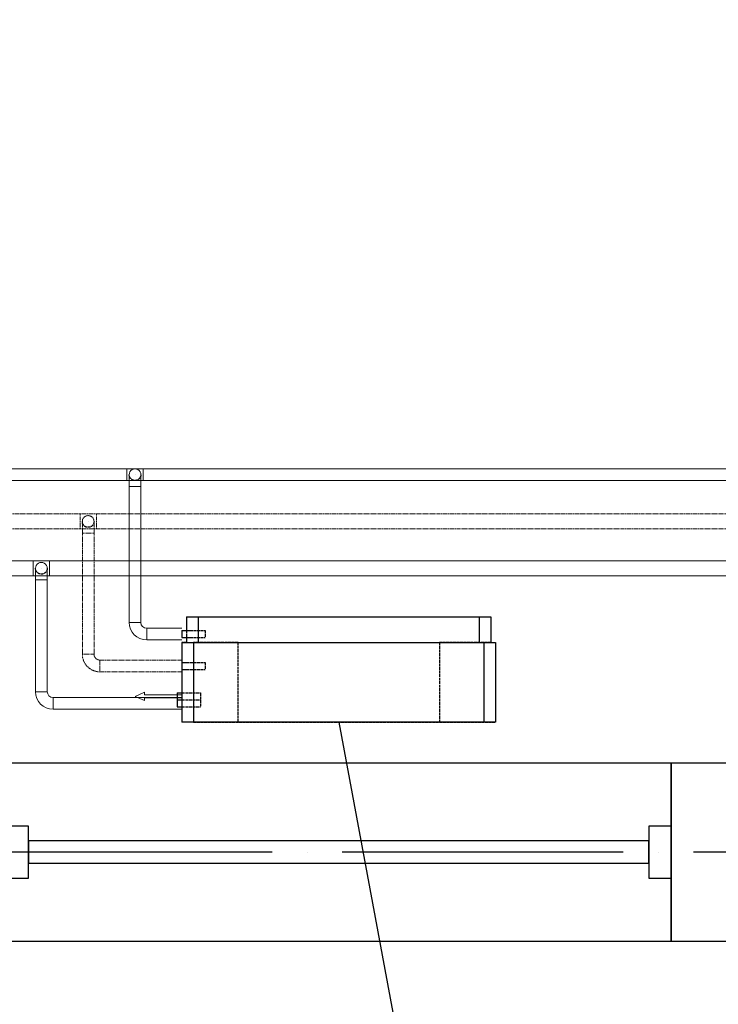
# Model space of a CAD drawing. Header units: millimetres. Extents: x 9824119 to 13672909, y -72394 to 462135.
# Tile 311 of 656: x 10174845 to 10176337, y 7200 to 9303. Entities that reach past the tile are written whole.
import ezdxf
from ezdxf import colors
from ezdxf.entities.mleader import LeaderData, LeaderLine
from ezdxf.math import Vec2, Vec3

# ---------------------------------------------------------------- set-up
doc = ezdxf.new("R2010")
doc.units = ezdxf.units.MM
for name, pattern in [('ACAD_ISO04W100', [30, 24, -3, 0, -3]), ('Hidden', [3, 2, -1]), ('UnderFloor', [7.5, 6, -1.5])]:
    doc.linetypes.add(name, pattern=pattern)
for name, color, linetype in [('MAGI_GENERAL', 7, 'Continuous'), ('PIPE-H1', 7, 'Continuous'), ('PIPE-H1-COMPONENT-', 7, 'Continuous')]:
    doc.layers.add(name, color=color, linetype=linetype)
doc.layers.add('Оси', color=1, linetype='ACAD_ISO04W100', lineweight=0)
doc.styles.add('ISOCPEUR', font='isocpeui.ttf')
doc.styles.add('СПДС', font='isocpeur.ttf')

# ---------------------------------------------------------------- blocks, each defined once
blk = doc.blocks.new('A$C04BF76B1')
at = {"color": 5}
for points in [[(-1352.5, 569.8), (67.5, 569.8), (67.5, 189.8), (-1352.5, 189.8)], [(-1305, 435.3), (-1305, 324.3), (-1352.5, 324.3), (-1352.5, 435.3)], [(67.5, 435.3), (67.5, 324.3), (20, 324.3), (20, 435.3)], [(20, 403.5), (20, 356), (-1305, 356), (-1305, 403.5)]]:
    blk.add_lwpolyline(points, close=True, dxfattribs=at)
blk = doc.blocks.new('вамвамамавмвмммм')
at = {"color": 253, "lineweight": 25}
blk.add_lwpolyline([(1593654.5, 1371144.6), (1592264.5, 1371144.6), (1592264.5, 1370764.6), (1593654.5, 1370764.6)], close=True, dxfattribs=at)
at = {"layer": 'Оси', "color": 18, "lineweight": 25, "ltscale": 25, "true_color": 0x000000}
blk.add_line((1608664.5, 1370954.6), (1571167, 1370954.6), dxfattribs=at)
at = {"color": 253, "lineweight": 25, "xscale": -1}
blk.add_blockref('A$C04BF76B1', (1590912, 1370574.9), dxfattribs=at)
blk = doc.blocks.new('_None')
blk = doc.blocks.new('*U3640')
at = {"layer": 'PIPE-H1', "color": 82, "linetype": 'Continuous', "lineweight": 20}
for p, q in [((10175073.3, 8343.8, 12.5), (10175108.3, 8343.8, 12.5)), ((10175073.3, 8318.8, 12.5), (10175108.3, 8318.8, 12.5))]:
    blk.add_line(p, q, dxfattribs=at)
at = {"layer": 'PIPE-H1', "color": 82, "linetype": 'Continuous', "lineweight": 20, "extrusion": (1, 0, 0)}
for centre in [(10175073.3, 8331.3, 12.5), (10175108.3, 8331.3, 12.5)]:
    blk.add_ellipse(centre, major_axis=(0, 12.5), ratio=1, start_param=0, end_param=3.141593, dxfattribs=at)
blk = doc.blocks.new('*U3641')
at = {"layer": 'PIPE-H1', "color": 82, "linetype": 'Continuous', "lineweight": 20}
for p, q in [((10175073.3, 8343.8, 12.5), (10168328.3, 8343.8, 12.5)), ((10175073.3, 8318.8, 12.5), (10168328.3, 8318.8, 12.5))]:
    blk.add_line(p, q, dxfattribs=at)
blk = doc.blocks.new('*U3642')
at = {"layer": 'PIPE-H1', "color": 7, "linetype": 'Continuous', "lineweight": -3}
for p, q in [((10175090.8, 8331.3, 285), (10175090.8, 8331.3, 284)), ((10175090.8, 8331.3, 35), (10175090.8, 8331.3, 34))]:
    blk.add_line(p, q, dxfattribs=at)
blk = doc.blocks.new('*U3643')
at = {"layer": 'PIPE-H1', "color": 82, "linetype": 'Continuous', "lineweight": 20, "extrusion": (0, 0, -1)}
blk.add_ellipse((10175090.8, 8331.3, 535), major_axis=(-12.5, 0), ratio=1, start_param=0, end_param=3.141593, dxfattribs=at)
at = {"layer": 'PIPE-H1', "color": 1, "linetype": 'UnderFloor', "lineweight": -3, "extrusion": (0, 0, -1)}
blk.add_ellipse((10175090.8, 8331.3, 535), major_axis=(12.5, 0), ratio=1, start_param=0, end_param=3.141593, dxfattribs=at)
at = {"layer": 'PIPE-H1', "color": 82, "linetype": 'Continuous', "lineweight": 20, "extrusion": (-1, 0, 0)}
for centre in [(10175078.3, 8306.3, 535), (10175103.3, 8306.3, 535)]:
    blk.add_ellipse(centre, major_axis=(0, 0, 25), ratio=1, start_param=0, end_param=1.570796, dxfattribs=at)
at = {"layer": 'PIPE-H1', "color": 82, "linetype": 'Continuous', "lineweight": 20, "extrusion": (0, -1, 0)}
blk.add_ellipse((10175090.8, 8306.3, 560), major_axis=(12.5, 0), ratio=1, start_param=0, end_param=3.141593, dxfattribs=at)
blk = doc.blocks.new('*U3644')
at = {"layer": 'PIPE-H1', "color": 82, "linetype": 'Continuous', "lineweight": 20}
for p, q in [((10175078.3, 8015.6, 560), (10175078.3, 8306.3, 560)), ((10175103.3, 8015.6, 560), (10175103.3, 8306.3, 560))]:
    blk.add_line(p, q, dxfattribs=at)
blk = doc.blocks.new('*U3645')
at = {"layer": 'PIPE-H1', "color": 82, "linetype": 'Continuous', "lineweight": 20}
for major_axis in [(-37.5, 0), (-12.5, 0)]:
    blk.add_ellipse((10175115.8, 8015.6, 560), major_axis=major_axis, ratio=1, start_param=0, end_param=1.570796, dxfattribs=at)
at = {"layer": 'PIPE-H1', "color": 82, "linetype": 'Continuous', "lineweight": 20, "extrusion": (0, 1, 0)}
blk.add_ellipse((10175090.8, 8015.6, 560), major_axis=(-12.5, 0), ratio=1, start_param=0, end_param=3.141593, dxfattribs=at)
at = {"layer": 'PIPE-H1', "color": 82, "linetype": 'Continuous', "lineweight": 20, "extrusion": (1, 0, 0)}
blk.add_ellipse((10175115.8, 7990.6, 560), major_axis=(0, 12.5), ratio=1, start_param=0, end_param=3.141593, dxfattribs=at)
blk = doc.blocks.new('*U3646')
at = {"layer": 'PIPE-H1', "color": 82, "linetype": 'Continuous', "lineweight": 20}
for p, q in [((10175190.8, 8003.1, 560), (10175115.8, 8003.1, 560)), ((10175190.8, 7978.1, 560), (10175115.8, 7978.1, 560))]:
    blk.add_line(p, q, dxfattribs=at)
blk = doc.blocks.new('*U3648')
at = {"layer": 'PIPE-H1', "color": 82, "linetype": 'Continuous', "lineweight": 20}
for p, q in [((10177883.3, 8343.8, 12.5), (10175108.3, 8343.8, 12.5)), ((10177883.3, 8318.8, 12.5), (10175108.3, 8318.8, 12.5))]:
    blk.add_line(p, q, dxfattribs=at)
blk = doc.blocks.new('*U3956')
at = {"layer": 'PIPE-H1', "color": 5, "linetype": 'Hidden', "lineweight": 20}
for p, q in [((10174973.3, 8247.3, 12.5), (10175008.3, 8247.3, 12.5)), ((10174973.3, 8215.3, 12.5), (10175008.3, 8215.3, 12.5))]:
    blk.add_line(p, q, dxfattribs=at)
at = {"layer": 'PIPE-H1', "color": 5, "linetype": 'Hidden', "lineweight": 20, "extrusion": (1, 0, 0)}
for centre in [(10174973.3, 8231.3, 12.5), (10175008.3, 8231.3, 12.5)]:
    blk.add_ellipse(centre, major_axis=(0, 16), ratio=1, start_param=0, end_param=3.141593, dxfattribs=at)
blk = doc.blocks.new('*U3957')
at = {"layer": 'PIPE-H1', "color": 5, "linetype": 'Hidden', "lineweight": 20}
for p, q in [((10174973.3, 8247.3, 12.5), (10168228.3, 8247.3, 12.5)), ((10174973.3, 8215.3, 12.5), (10168228.3, 8215.3, 12.5))]:
    blk.add_line(p, q, dxfattribs=at)
blk = doc.blocks.new('*U3958')
at = {"layer": 'PIPE-H1', "color": 7, "linetype": 'Continuous', "lineweight": -3}
for p, q in [((10174990.8, 8231.3, 300), (10174990.8, 8231.3, 299)), ((10174990.8, 8231.3, 50), (10174990.8, 8231.3, 49))]:
    blk.add_line(p, q, dxfattribs=at)
blk = doc.blocks.new('*U3959')
at = {"layer": 'PIPE-H1', "color": 5, "linetype": 'Hidden', "lineweight": 20, "extrusion": (0, 0, -1)}
blk.add_ellipse((10174990.8, 8231.3, 550), major_axis=(-12.5, 0), ratio=1, start_param=0, end_param=3.141593, dxfattribs=at)
at = {"layer": 'PIPE-H1', "color": 1, "linetype": 'UnderFloor', "lineweight": -3, "extrusion": (0, 0, -1)}
blk.add_ellipse((10174990.8, 8231.3, 550), major_axis=(12.5, 0), ratio=1, start_param=0, end_param=3.141593, dxfattribs=at)
at = {"layer": 'PIPE-H1', "color": 5, "linetype": 'Hidden', "lineweight": 20, "extrusion": (-1, 0, 0)}
for centre in [(10174978.3, 8206.3, 550), (10175003.3, 8206.3, 550)]:
    blk.add_ellipse(centre, major_axis=(0, 0, 25), ratio=1, start_param=0, end_param=1.570796, dxfattribs=at)
at = {"layer": 'PIPE-H1', "color": 5, "linetype": 'Hidden', "lineweight": 20, "extrusion": (0, -1, 0)}
blk.add_ellipse((10174990.8, 8206.3, 575), major_axis=(12.5, 0), ratio=1, start_param=0, end_param=3.141593, dxfattribs=at)
blk = doc.blocks.new('*U3960')
at = {"layer": 'PIPE-H1', "color": 5, "linetype": 'Hidden', "lineweight": 20}
for p, q in [((10174978.3, 7947.6, 575), (10174978.3, 8206.3, 575)), ((10175003.3, 7947.6, 575), (10175003.3, 8206.3, 575))]:
    blk.add_line(p, q, dxfattribs=at)
blk = doc.blocks.new('*U3961')
at = {"layer": 'PIPE-H1', "color": 5, "linetype": 'Hidden', "lineweight": 20}
for major_axis in [(-37.5, 0), (-12.5, 0)]:
    blk.add_ellipse((10175015.8, 7947.6, 575), major_axis=major_axis, ratio=1, start_param=0, end_param=1.570796, dxfattribs=at)
at = {"layer": 'PIPE-H1', "color": 5, "linetype": 'Hidden', "lineweight": 20, "extrusion": (0, 1, 0)}
blk.add_ellipse((10174990.8, 7947.6, 575), major_axis=(-12.5, 0), ratio=1, start_param=0, end_param=3.141593, dxfattribs=at)
at = {"layer": 'PIPE-H1', "color": 5, "linetype": 'Hidden', "lineweight": 20, "extrusion": (1, 0, 0)}
blk.add_ellipse((10175015.8, 7922.6, 575), major_axis=(0, 12.5), ratio=1, start_param=0, end_param=3.141593, dxfattribs=at)
blk = doc.blocks.new('*U3962')
at = {"layer": 'PIPE-H1', "color": 5, "linetype": 'Hidden', "lineweight": 20}
for p, q in [((10175190.8, 7935.1, 575), (10175015.8, 7935.1, 575)), ((10175190.8, 7910.1, 575), (10175015.8, 7910.1, 575))]:
    blk.add_line(p, q, dxfattribs=at)
blk = doc.blocks.new('*U3963')
at = {"layer": 'PIPE-H1', "color": 1, "linetype": 'Continuous', "lineweight": 20}
for p, q in [((10174873.3, 8147.3, 12.5), (10174908.3, 8147.3, 12.5)), ((10174873.3, 8115.3, 12.5), (10174908.3, 8115.3, 12.5))]:
    blk.add_line(p, q, dxfattribs=at)
at = {"layer": 'PIPE-H1', "color": 1, "linetype": 'Continuous', "lineweight": 20, "extrusion": (1, 0, 0)}
for centre in [(10174873.3, 8131.3, 12.5), (10174908.3, 8131.3, 12.5)]:
    blk.add_ellipse(centre, major_axis=(0, 16), ratio=1, start_param=0, end_param=3.141593, dxfattribs=at)
blk = doc.blocks.new('*U3964')
at = {"layer": 'PIPE-H1', "color": 1, "linetype": 'Continuous', "lineweight": 20}
for p, q in [((10174873.3, 8147.3, 12.5), (10168128.3, 8147.3, 12.5)), ((10174873.3, 8115.3, 12.5), (10168128.3, 8115.3, 12.5))]:
    blk.add_line(p, q, dxfattribs=at)
blk = doc.blocks.new('*U3965')
at = {"layer": 'PIPE-H1', "color": 7, "linetype": 'Continuous', "lineweight": -3}
blk.add_line((10174890.8, 8131.3, 146), (10174890.8, 8131.3, 145), dxfattribs=at)
blk = doc.blocks.new('*U3966')
at = {"layer": 'PIPE-H1', "color": 1, "linetype": 'Continuous', "lineweight": 20, "extrusion": (0, 0, -1)}
blk.add_ellipse((10174890.8, 8131.3, 396), major_axis=(-12.5, 0), ratio=1, start_param=0, end_param=3.141593, dxfattribs=at)
at = {"layer": 'PIPE-H1', "color": 1, "linetype": 'UnderFloor', "lineweight": -3, "extrusion": (0, 0, -1)}
blk.add_ellipse((10174890.8, 8131.3, 396), major_axis=(12.5, 0), ratio=1, start_param=0, end_param=3.141593, dxfattribs=at)
at = {"layer": 'PIPE-H1', "color": 1, "linetype": 'Continuous', "lineweight": 20, "extrusion": (-1, 0, 0)}
for centre in [(10174878.3, 8106.3, 396), (10174903.3, 8106.3, 396)]:
    blk.add_ellipse(centre, major_axis=(0, 0, 25), ratio=1, start_param=0, end_param=1.570796, dxfattribs=at)
at = {"layer": 'PIPE-H1', "color": 1, "linetype": 'Continuous', "lineweight": 20, "extrusion": (0, -1, 0)}
blk.add_ellipse((10174890.8, 8106.3, 421), major_axis=(12.5, 0), ratio=1, start_param=0, end_param=3.141593, dxfattribs=at)
blk = doc.blocks.new('*U3967')
at = {"layer": 'PIPE-H1', "color": 1, "linetype": 'Continuous', "lineweight": 20}
for p, q in [((10174878.3, 7867.6, 421), (10174878.3, 8106.3, 421)), ((10174903.3, 7867.6, 421), (10174903.3, 8106.3, 421))]:
    blk.add_line(p, q, dxfattribs=at)
blk = doc.blocks.new('*U3968')
at = {"layer": 'PIPE-H1', "color": 1, "linetype": 'Continuous', "lineweight": 20}
for major_axis in [(-37.5, 0), (-12.5, 0)]:
    blk.add_ellipse((10174915.8, 7867.6, 421), major_axis=major_axis, ratio=1, start_param=0, end_param=1.570796, dxfattribs=at)
at = {"layer": 'PIPE-H1', "color": 1, "linetype": 'Continuous', "lineweight": 20, "extrusion": (0, 1, 0)}
blk.add_ellipse((10174890.8, 7867.6, 421), major_axis=(-12.5, 0), ratio=1, start_param=0, end_param=3.141593, dxfattribs=at)
at = {"layer": 'PIPE-H1', "color": 1, "linetype": 'Continuous', "lineweight": 20, "extrusion": (1, 0, 0)}
blk.add_ellipse((10174915.8, 7842.6, 421), major_axis=(0, 12.5), ratio=1, start_param=0, end_param=3.141593, dxfattribs=at)
blk = doc.blocks.new('*U3969')
at = {"layer": 'PIPE-H1', "color": 1, "linetype": 'Continuous', "lineweight": 20}
for p, q in [((10175190.8, 7855.1, 421), (10174915.8, 7855.1, 421)), ((10175190.8, 7830.1, 421), (10174915.8, 7830.1, 421))]:
    blk.add_line(p, q, dxfattribs=at)
blk = doc.blocks.new('*U4013')
at = {"layer": 'PIPE-H1', "color": 1, "linetype": 'Continuous', "lineweight": 20}
for p, q in [((10177683.3, 8147.3, 12.5), (10174908.3, 8147.3, 12.5)), ((10177683.3, 8115.3, 12.5), (10174908.3, 8115.3, 12.5))]:
    blk.add_line(p, q, dxfattribs=at)
blk = doc.blocks.new('*U4020')
at = {"layer": 'PIPE-H1', "color": 5, "linetype": 'Hidden', "lineweight": 20}
for p, q in [((10177783.3, 8247.3, 12.5), (10175008.3, 8247.3, 12.5)), ((10177783.3, 8215.3, 12.5), (10175008.3, 8215.3, 12.5))]:
    blk.add_line(p, q, dxfattribs=at)
blk = doc.blocks.new('*U4120')
at = {"layer": 'PIPE-H1-COMPONENT-', "color": 7, "linetype": 'Continuous', "lineweight": -3}
blk.add_line((10175190.8, 7842.6, 421), (10175190.8, 7842.6, 420), dxfattribs=at)
blk = doc.blocks.new('*U4121')
at = {"layer": 'PIPE-H1-COMPONENT-', "color": 11, "linetype": 'Continuous', "lineweight": 20}
for p, q in [((10175110.8, 7866.6, 360), (10175090.8, 7857.6, 360)), ((10175090.8, 7857.6, 360), (10175110.8, 7848.6, 360)), ((10175110.8, 7860.6, 360), (10175110.8, 7866.6, 360)), ((10175190.8, 7860.6, 360), (10175110.8, 7860.6, 360)), ((10175110.8, 7848.6, 360), (10175110.8, 7854.6, 360)), ((10175110.8, 7854.6, 360), (10175190.8, 7854.6, 360)), ((10175190.8, 7854.6, 360), (10175190.8, 7860.6, 360))]:
    blk.add_line(p, q, dxfattribs=at)
at = {"layer": 'PIPE-H1-COMPONENT-', "color": 11, "linetype": 'Continuous', "lineweight": 20, "extrusion": (-1, 0, 0)}
blk.add_circle((-7857.6, 360, -10175190.8), 7.5, dxfattribs=at)
blk = doc.blocks.new('*U4122')
at = {"layer": 'MAGI_GENERAL', "color": 1, "linetype": 'UnderFloor', "lineweight": -3}
for p, q in [((10175200.8, 8027.6, 100), (10175200.8, 8027.6, 535.5)), ((10175850.8, 8027.6, 535.5), (10175850.8, 8027.6, 100)), ((10175200.8, 7998.1, 535.5), (10175200.8, 7983.1, 535.5)), ((10175200.8, 7998.1, 100), (10175200.8, 7972.6, 100)), ((10175208.1, 7998.1, 560), (10175240.8, 7998.1, 560)), ((10175200.8, 7972.6, 100), (10175190.8, 7972.6, 100)), ((10175190.8, 7972.6, 100), (10175190.8, 7972.6)), ((10175190.8, 7972.6, 100), (10175190.8, 7972.6, 535.5)), ((10175200.8, 7972.6, 100), (10175190.8, 7972.6, 100)), ((10175200.8, 7972.6, 535.5), (10175200.8, 7972.6, 100)), ((10175208.1, 7983.1, 560), (10175240.8, 7983.1, 560)), ((10175225.8, 7972.6, 620), (10175215.8, 7972.6, 586.2)), ((10175225.8, 7972.6, 100), (10175850.8, 7972.6, 100)), ((10175310.8, 7972.6, 100), (10175225.8, 7972.6, 100)), ((10175310.8, 7802.6, 100), (10175310.8, 7972.6, 100)), ((10175310.8, 7972.6, 100), (10175310.8, 7972.6)), ((10175740.8, 7972.6, 100), (10175740.8, 7802.6, 100)), ((10175850.8, 7972.6, 100), (10175740.8, 7972.6, 100)), ((10175740.8, 7972.6, 100), (10175740.8, 7972.6)), ((10175850.8, 7972.6, 100), (10175825.8, 7972.6, 100)), ((10175850.8, 7972.6, 535.5), (10175835.8, 7972.6, 586.2)), ((10175850.8, 7972.6, 100), (10175850.8, 7972.6, 535.5)), ((10175860.8, 7972.6, 100), (10175860.8, 7972.6)), ((10175860.8, 7972.6, 535.5), (10175860.8, 7972.6, 100)), ((10175190.8, 7930.1, 100), (10175190.8, 7915.1, 100)), ((10175190.8, 7930.1, 535.5), (10175190.8, 7915.1, 535.5)), ((10175190.8, 7930.1, 100), (10175190.8, 7915.1, 100)), ((10175201.3, 7930.1, 575), (10175240.8, 7930.1, 575)), ((10175201.3, 7915.1, 575), (10175240.8, 7915.1, 575)), ((10175190.8, 7865.1, 360), (10175230.8, 7865.1, 360)), ((10175190.8, 7865.1, 100), (10175190.8, 7802.6, 100)), ((10175190.8, 7865.1, 100), (10175190.8, 7802.6, 100)), ((10175190.8, 7850.1, 421), (10175230.8, 7850.1, 421)), ((10175190.8, 7835.1, 421), (10175230.8, 7835.1, 421)), ((10175190.8, 7802.6, 100), (10175190.8, 7802.6)), ((10175190.8, 7802.6, 535.5), (10175190.8, 7802.6, 100)), ((10175215.8, 7802.6, 100), (10175310.8, 7802.6, 100)), ((10175215.8, 7802.6, 100), (10175860.8, 7802.6, 100)), ((10175310.8, 7802.6, 100), (10175310.8, 7802.6)), ((10175740.8, 7802.6, 100), (10175740.8, 7802.6)), ((10175740.8, 7802.6, 100), (10175860.8, 7802.6, 100)), ((10175860.8, 7802.6, 100), (10175860.8, 7802.6)), ((10175860.8, 7802.6, 100), (10175860.8, 7802.6, 535.5))]:
    blk.add_line(p, q, dxfattribs=at)
at = {"layer": 'MAGI_GENERAL', "color": 7, "linetype": 'Continuous', "lineweight": -3}
for p, q in [((10175200.8, 8027.6, 535.5), (10175200.8, 7998.1, 535.5)), ((10175200.8, 8027.6, 535.5), (10175225.8, 8027.6, 620)), ((10175225.8, 8027.6, 620), (10175825.8, 8027.6, 620)), ((10175225.8, 8027.6, 620), (10175225.8, 7972.6, 620)), ((10175825.8, 8027.6, 620), (10175850.8, 8027.6, 535.5)), ((10175825.8, 8027.6, 620), (10175825.8, 7972.6, 620)), ((10175850.8, 8027.6, 535.5), (10175850.8, 7972.6, 535.5)), ((10175190.8, 7998.1, 560), (10175208.1, 7998.1, 560)), ((10175190.8, 7983.1, 560), (10175208.1, 7983.1, 560)), ((10175190.8, 7972.6, 535.5), (10175190.8, 7930.1, 535.5)), ((10175190.8, 7972.6, 535.5), (10175215.8, 7972.6, 630)), ((10175200.8, 7983.1, 535.5), (10175200.8, 7972.6, 535.5)), ((10175215.8, 7972.6, 630), (10175835.8, 7972.6, 630)), ((10175215.8, 7972.6, 630), (10175215.8, 7802.6, 630)), ((10175835.8, 7972.6, 630), (10175860.8, 7972.6, 535.5)), ((10175835.8, 7972.6, 630), (10175835.8, 7802.6, 630)), ((10175860.8, 7972.6, 535.5), (10175860.8, 7802.6, 535.5)), ((10175190.8, 7930.1, 575), (10175201.3, 7930.1, 575)), ((10175190.8, 7915.1, 575), (10175201.3, 7915.1, 575)), ((10175190.8, 7915.1, 535.5), (10175190.8, 7802.6, 535.5)), ((10175180.8, 7865.1, 360), (10175190.8, 7865.1, 360)), ((10175180.8, 7850.1, 421), (10175190.8, 7850.1, 421)), ((10175180.8, 7835.1, 421), (10175190.8, 7835.1, 421)), ((10175215.8, 7802.6, 630), (10175190.8, 7802.6, 535.5)), ((10175835.8, 7802.6, 630), (10175215.8, 7802.6, 630)), ((10175860.8, 7802.6, 535.5), (10175835.8, 7802.6, 630))]:
    blk.add_line(p, q, dxfattribs=at)
at = {"layer": 'MAGI_GENERAL', "color": 7, "linetype": 'Continuous', "lineweight": -3, "extrusion": (1, 0, 0)}
for centre in [(10175190.8, 7990.6, 560), (10175190.8, 7922.6, 575), (10175180.8, 7857.6, 360), (10175180.8, 7842.6, 421)]:
    blk.add_ellipse(centre, major_axis=(0, 7.5), ratio=1, start_param=0, end_param=3.141593, dxfattribs=at)
at = {"layer": 'MAGI_GENERAL', "color": 1, "linetype": 'UnderFloor', "lineweight": -3, "extrusion": (1, 0, 0)}
for centre in [(10175240.8, 7990.6, 560), (10175240.8, 7922.6, 575), (10175230.8, 7857.6, 360), (10175230.8, 7842.6, 421)]:
    blk.add_ellipse(centre, major_axis=(0, 7.5), ratio=1, start_param=0, end_param=3.141593, dxfattribs=at)

msp = doc.modelspace()

# ---------------------------------------------------------------- block references
msp.add_blockref('вамвамамавмвмммм', (8583971.2, -1363429.7))
at = {"layer": 'PIPE-H1'}
for name in ['*U3641', '*U3640', '*U3643', '*U3642', '*U3648', '*U3644', '*U3957', '*U3956', '*U4020', '*U3959', '*U3958', '*U3960', '*U3964', '*U3963', '*U3966', '*U4013', '*U3965', '*U3967', '*U3645', '*U3646', '*U3961', '*U3962', '*U3968', '*U3969']:
    msp.add_blockref(name, (0, 0), dxfattribs=at)
at = {"layer": 'PIPE-H1-COMPONENT-'}
for name in ['*U4121', '*U4120']:
    msp.add_blockref(name, (0, 0), dxfattribs=at)

# ---------------------------------------------------------------- next in the draw order: leaders
at = {"color": 5, "lineweight": 25, "ltscale": 15}
ml = msp.add_multileader_mtext('Standard', dxfattribs=at)
ml.set_content('{\\fGOST Common|b0|i0|c204|p34;\\W0.9;\\C256;Фанкойл напольный Qx=1,6kBm Qm=2,1kBm}', color=14, style='СПДС')
ml.set_leader_properties()
ml.set_arrow_properties(name='NONE')
ml.build(insert=Vec2(0, 0))
ml.multileader.update_dxf_attribs({"text_left_attachment_type": 6, "text_right_attachment_type": 6, "dogleg_length": 0.36, "arrow_head_size": 100})
ctx = ml.context
ctx.base_point, ctx.char_height, ctx.arrow_head_size, ctx.plane_origin = Vec3(10175801.3, 6328.8, 630), 220, 100, Vec3(10165314, -6892.3, 630)
ctx.left_attachment, ctx.right_attachment, ctx.text_align_type = 6, 6, 1
notes = []
notes.append((ctx, [(1, (1, 1, 0), (10175801, 6328.8, 630), (1, 0), 0.36, [(1, [(10175525.8, 7802.6, 630)], 0, [])])]))
ctx.mtext.insert, ctx.mtext.width, ctx.mtext.defined_height, ctx.mtext.alignment, ctx.mtext.flow_direction = Vec3(10176985.6, 6592.8, 630), 2438.932, 630, 2, 5
ctx.mtext.has_bg_fill, ctx.mtext.bg_color, ctx.mtext.bg_scale_factor, ctx.mtext.bg_transparency, ctx.mtext.use_window_bg_color = 1, -1027028792, 1.5, 0, 1
for ctx, leaders in notes:
    for number, flags, end, landing, length, lines in leaders:
        leader = LeaderData()
        leader.index, (leader.has_last_leader_line, leader.has_dogleg_vector, leader.attachment_direction) = number, flags
        leader.last_leader_point, leader.dogleg_vector, leader.dogleg_length = Vec3(end), Vec3(landing), length
        for number, points, colour, breaks in lines:
            line = LeaderLine()
            line.index, line.vertices, line.color, line.breaks = number, Vec3.list(points), colors.encode_raw_color(colour), breaks
            leader.lines.append(line)
        ctx.leaders.append(leader)

# ---------------------------------------------------------------- next in the draw order: block references
at = {"layer": 'MAGI_GENERAL'}
msp.add_blockref('*U4122', (0, 0), dxfattribs=at)

# ---------------------------------------------------------------- next in the draw order: texts
at = {"char_height": 300, "attachment_point": 1, "style": 'ISOCPEUR'}
for s, insert, width in [('\\pi13638.10589;{\\fISOCPEUR|b0|i0|c204|p34;\\H1.66667x;\\L\\C7;\\P\\pi10874.35036;\\H1.1x;Общие указания\\l\\P\\pi13638.10589;\\P\\pi-900,l1200,t1200;\\H0.72727x;1.^IПроект выполнен на основании задания заказчика и задания на проектирование архитектурно-строительных чертежей.\\P2.^IПроект соответствует действующим нормам :\\P\\pl900,t900;\\fSymbol|b0|i0|c2|p18;·^I\\fISOCPEUR|b0|i0|c204|p34;КМК 2. 04.05-97* "Отопление, вентиляция и кондиционирование воздуха".\\P\\fSymbol|b0|i0|c2|p18;·^I\\fISOCPEUR|b0|i0|c204|p34;ШНК 2.08.02-09* "Общественные здания и сооружение" \\P\\fSymbol|b0|i0|c2|p18;·^I\\fISOCPEUR|b0|i0|c204|p34;КМК 2.01.01-94 "Климатические и физико-геологические данные для проектирования".\\P\\fSymbol|b0|i0|c2|p18;·^I\\fISOCPEUR|b0|i0|c204|p34;КМК 2.01.04-97* "Строительная теплотехника".\\P\\fSymbol|b0|i0|c2|p18;·^I\\fISOCPEUR|b0|i0|c204|p34;ГОСТ 21.602-2003 "Правила выполнения рабочей документации отопления, вентиляции и кондиционирования".\\P\\fSymbol|b0|i0|c2|p18;·^I\\fISOCPEUR|b0|i0|c204|p34;ШНК \\fISOCPEUR|b0|i0|c186|p34;2.01.02-04\\fISOCPEUR|b0|i0|c204|p34; - \\fISOCPEUR|b0|i0|c186|p34;"\\fISOCPEUR|b0|i0|c204|p34;Пожарная безопасность зданий и сооружений\\fISOCPEUR|b0|i0|c186|p34;"\\fISOCPEUR|b0|i0|c204|p34;;\\P\\pl1200,t1200;3.^I  Расчетные параметры наружного воздуха для проектирования отопления, вентиляции и кондиционирования воздуха приняты по КМК 2.01.01-94.\\P\\pi-300,l300,tz;      Для проектирования отопления, вентиляции и кондиционирования воздуха: \\P\\pl1500,t1500;-^IХолодный  период  года Тн\\fISOCPEUR|b0|i0|c186|p34;=-14.0°C\\fISOCPEUR|b0|i0|c204|p34;; I=-12,4 кДж/кг (Парам. Б);\\P-^IТеплый  период  года Тн=33°C; I=55,7 кДж/кг  (Парам. А);\\P-^IТеплый  период  года Тн=37,5°C; I=65,2 кДж/кг (Парам. Б);\\P-^IСкорость ветра  - V=1,6 м/сек - холодный период;\\P-^IСкорость ветра  - V=1,9 м/сек - теплый  период;\\P-^IПродолжительность отопительного периода  Zот.пер.=129суток;\\P-^IСредняя температура отопительного периода  tот.пер.=2,7°C;\\P-^IБарометрическое давление в районе строительства Рбар=950 Гпа.\\P\\pi600,l0,tz;\\P\\pi11458.1097;\\LТЕПЛОСНАБЖЕНИЕ\\P\\pi13638.10589;\\l\\P\\pi0;\\C0;В качестве источника тепла выбран установленный во дворе здания тепловой насос, рассчитанный на работу в температурном режиме 40–30 °C.^J^JСистема отопления спроектирована как двухтрубная, в ней используются напольный фанкойл.\\P^JОсновным источником тепла является тепловой насос. \\P^JОсновное охлаждение осуществляется с помощью\\Pтепловых насосов. Для отвода конденсата, образующегося в фанкойлах, предусмотрены дренажные трубы. Основные водосточные и обратные трубы выполнены из полипропилена. \\P\\pi600;^JОсновные подающие и обратные трубы выполнены из полипропилена. Слив воды из системы осуществляется через регулировочный узел. Для снижения теплопотерь через трубы выполнены работы по теплоизоляции.\\C7; \\P\\pi12278.10827;\\LОТОПЛЕНИЕ\\l\\P\\pi0;  Для достижения  комфортных условий в зимнее время и компенсации теплопотерь в помещениях установлены \\C0;фанкойл\\C7;ы обеспечивающие в помещениях нормируемую температуру воздуха:\\P\\pi-300,l1500,t1500;-^IКабинет врача +20°C.\\P-^IЗал       +22°C.\\P-^IФизиотерапия     +21°C.\\P\\pi0,l0,tz;   На каждом приборе предусматривается устанавка термостатического клапана и запорного крана. Рекомендуется применить трубопроводы стабильные полипропиленовые. Система теплоснабжения \\C0;фанкойл\\C7;ов двухтрубная с принудительной циркуляцией, горизонтальная. Удаление воздуха осуществляется из воздухоспускных кранов установленных в \\C0;фанкойл\\C7;ах. Все монтажные и наладочные работы проводить в соответствии с нормативными документами и инструкциям фирм-изготовителя.}', (9986122.2, 27067.1), 27276.212), ('{\\fISOCPEUR|b0|i0|c204|p34;\\C7;^I\\A1;\\L\\P\\pi10515.36534;\\H1.33333x;ВЕНТИЛЯЦИЯ\\P\\pi0;\\l^IВ здании предусмотрена приточно-вытяжная вентиляция с естественным и \\Pмеханическим побуждением, для функционально различных и конструктивно раздельных групп \\Pпомещений.   ^I  \\P^IТакже предусматривается естественная вентиляция с удалением и поступлением воздуха через окна и двери.\\P^IУдаление воздуха из помещений производится с помощью вытяжных решеток.\\P^IМатериал воздуховодов - тонколистовая оцинкованная сталь по ГОСТ 14918-80.\\P^IВоздуховоды систем вытяжной вентиляции выполняются класса "Н" (нормально плотный).\\P^IМонтаж систем вентиляции выполнить в соответствии с \\A0;КМК 3.05.01.-9\\A1;7\\P\\A0;\\L\\P\\pi12075.36144;\\P\\pi7995.37164;ПРИМЕЧАНИЯ (ТЕПЛОСНАБЖЕНИЕ)\\P\\pi-900,l900,t900;\\l1.^IЧертеж читать совместно со спецификацией и с другими разделами проекта.\\P2.^IМонтаж оборудования и трубопроводов производить в соответствии с местными \\P\\pi0;действующими нормами и правилами, и требованиями завода-изготовителя оборудования.\\P\\pi-900;3.^IТрубопроводы системы теплоснабжения радиаторов приняты полипропиленовыми.\\P4.^IНа планах и схемах указаны наружный диаметр и толщина стенки полипропиленовых \\P\\pi0;трубопроводов.\\P\\pi-900;5.^IПриборы и трубопроводы нанесены условно.\\P6.^IУклон трубопроводов выполнить согласно схемам в сторону ближайшего вертикального \\P\\pi0;стояка.\\P\\pi-900;7.^IВсе отметки указаны от уровня пола этажа. \\P8.^IКрепить трубу в штробе каждые 2 метра.\\P9.^IТрубопроводы отопления, прокладываемые в полу покрыть трубчатой тепловой изоляцией \\P\\pi0;из вспученного полителена "Isocom" толщиной 9 мм.\\P\\pi-900;10.^IДиаметры запорно-регулирующей арматуры и фильтров соответствуют диаметру \\P\\pi0;трубопроводов, если не указано иное.\\P\\pi3390,l600,tz;\\P\\pi5455.37799,l0;\\LПРИМЕЧАНИЯ (ВЕНТИЛЯЦИЯ И КОНДИЦИОНИРОВАНИЕ)\\l\\P\\pi-900,l900,t900;1.^IВентиляционные системы показаны условно.\\P2.^IЧертеж читать совместно со спецификацией и остальными разделами проекта \\P3.^IВсе неплотности при пересечении инженерными коммуникациями огнестойких стен, \\P\\pi0;перекрытий и перегородок заделать материалами, соответствующими по степени \\Pогнестойкости пересекаемым ограждениям.\\P\\pi-900;4.^IВ сан-узлах двери не оборудованные переточными решетками, предусмотреть с \\P\\pi0;подрезкой дверного полотна, высота щели не менее 20 мм. Если конструкция дверей не \\Pпозволяет предусмотреть щели в нижней части, то необходимо выполнить установку \\Pжалюзийной решетки в нижней половине двери.\\P\\pi-900;5.^IРазместить все приборы для измерения температуры, давления и скорости потока в \\P\\pi0;доступных местах с прямыми секциями труб или воздуховодов наверху или внизу, \\Pсогласно рекомендациям завода изготовителя для точности показаний.\\P\\pi-900;6.^IУстановить расположение диффузоров, отдушин и вентиляционных решеток согласно \\P\\pi0;архитектурным планам потолка, освещения и другим деталям/узлам потолка и \\Pвыполнить незначительные изменения для обеспечения соответствия.\\P\\pi-900;7.^IМонтаж оборудования выполнить в соответствии с местными нормами и правилами, а \\P\\pi0;так же требованиями завода-изготовителя оборудования \\P\\pi-900;8.^IВсе отметки оборудований даны от пола этажа.\\P}', (10015733.6, 26003.4), 24350.724)]:
    msp.add_mtext(s, dxfattribs=dict(at, insert=insert, width=width))

doc.saveas('drawing.dxf')
